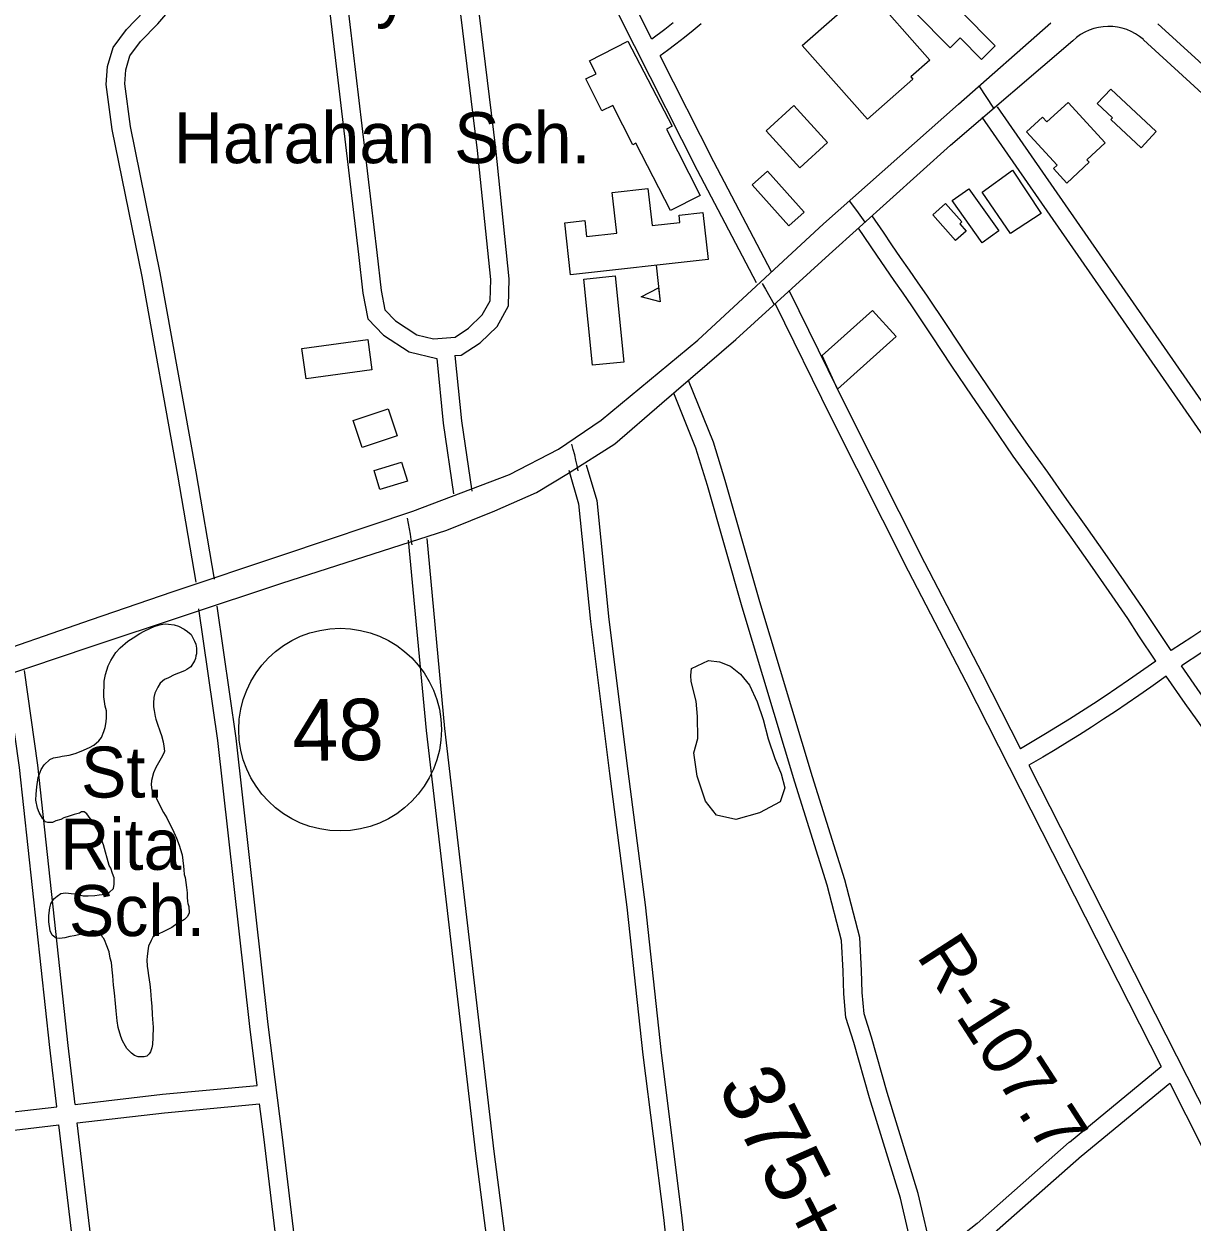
# Model space of a CAD drawing. Extents: x 3625074 to 3663148, y 511451 to 537151.
# Drawn here: x 3639898 to 3641799, y 523097 to 525048 of the extents above; entities that cross this region are included whole.
import ezdxf

# ---------------------------------------------------------------- set-up
doc = ezdxf.new("R2010")
doc.units = 0
for name, color, linetype in [('V-BLDG-IDEN', 7, 'Continuous'), ('V-BLDG-OTLN', 7, 'Continuous'), ('V-RIVR-RANG-IDEN', 7, 'Continuous'), ('V-ROAD-CNTR', 7, 'Continuous'), ('V-ROAD-IDEN', 7, 'Continuous'), ('V-SITE-VEGE', 7, 'Continuous'), ('V-SURV-IDEN', 7, 'Continuous')]:
    doc.layers.add(name, color=color, linetype=linetype)

msp = doc.modelspace()

# ---------------------------------------------------------------- linework, layer by layer
at = {"layer": 'V-BLDG-OTLN'}
msp.add_line((3640926.6, 524655.2), (3640933.1, 524595.6), dxfattribs=at)
for points in [[(3641164.3, 525013.1), (3641269.4, 525105.8), (3641372.1, 524989.3), (3641341.3, 524962.1), (3641344.5, 524958.5), (3641270.6, 524893.2)], [(3641401.7, 525121.2), (3641347.6, 525067.4), (3641405.5, 525009.3), (3641421.7, 525025.5), (3641456.6, 524990.4), (3641478.8, 525012.5), (3641421.9, 525069.7), (3641437.5, 525085.2)], [(3640818.2, 524987.9), (3640880.6, 525020.3), (3640952.7, 524881.6), (3640943.3, 524876.7), (3640998.5, 524769.1), (3640949.9, 524744.3), (3640893.7, 524853.9), (3640888.6, 524851.3), (3640856.1, 524915.5), (3640838.5, 524906.6), (3640812.1, 524958.7), (3640828.9, 524967.1)], [(3641666.7, 524942.1), (3641740.9, 524873.2), (3641716.3, 524846.7), (3641666.9, 524892.6), (3641669.5, 524895.5), (3641644.7, 524918.5)], [(3641150.7, 524915.4), (3641105.6, 524874.2), (3641160.5, 524814.1), (3641205.6, 524855.4)], [(3641631.8, 524822.9), (3641595.1, 524789.2), (3641573.3, 524812.8), (3641579.3, 524818.3), (3641529.5, 524872.4), (3641555.6, 524896.4), (3641562.8, 524888.6), (3641597.4, 524920.5), (3641657.9, 524854.8), (3641627.9, 524827.2)], [(3641107.9, 524808.4), (3641083, 524786.2), (3641142.7, 524719.5), (3641167.6, 524741.7)], [(3641506.6, 524810.2), (3641553.4, 524739.8), (3641503.6, 524706.8), (3641457.3, 524774.5)], [(3641011.3, 524664.7), (3640787.2, 524639.9), (3640777.9, 524724.4), (3640810.4, 524728), (3640813.3, 524701.9), (3640862.6, 524707.3), (3640855.3, 524773.6), (3640913.3, 524780.1), (3640920, 524719.9), (3640965.4, 524725), (3640964.1, 524736.8), (3641002.9, 524741)], [(3641435.7, 524779.8), (3641484.3, 524711.1), (3641457.2, 524691.9), (3641408.6, 524760.5)], [(3641397.9, 524755.8), (3641424.4, 524725.8), (3641421.1, 524722.8), (3641431.5, 524711), (3641414.2, 524695.8), (3641377.3, 524737.5)], [(3640860.1, 524637.9), (3640874.2, 524497.5), (3640823.2, 524492.4), (3640809.1, 524632.7)], [(3640933.1, 524595.6), (3640902.1, 524603.8), (3640930.6, 524618.6)], [(3641278.8, 524581.8), (3641317.3, 524539), (3641222.1, 524453.4), (3641197, 524508.1)], [(3640464.1, 524484.9), (3640356.7, 524470.3), (3640350, 524519.9), (3640457.4, 524534.5)], [(3640433.6, 524402.6), (3640490.4, 524421.4), (3640505, 524377.5), (3640448.2, 524358.7)], [(3640467.5, 524320.9), (3640512.2, 524334.5), (3640521.7, 524303.5), (3640477, 524289.9)]]:
    msp.add_lwpolyline(points, close=True, dxfattribs=at)
at = {"layer": 'V-ROAD-CNTR'}
for points in [[(3641089.9, 524626.9), (3640994, 524809.8), (3640788.8, 525216.2), (3640662.9, 525457.4)], [(3640919.8, 525023.3), (3640815.4, 525229.9), (3640696.2, 525458.3)], [(3640383.7, 525425.9), (3640413.2, 525171.5), (3640471.8, 524676), (3640478.8, 524614.1), (3640484.9, 524582.8), (3640502.3, 524564.9), (3640536.9, 524542.1), (3640564.5, 524535.3), (3640599.3, 524538.2), (3640621.4, 524552.6), (3640643.7, 524574.3), (3640656.6, 524597.3), (3640657.5, 524632.1), (3640635.7, 524842.2), (3640577.8, 525316.5), (3640562.7, 525448.1)], [(3640599.1, 524508.1), (3640609.3, 524508.9), (3640640.3, 524529.1), (3640667.7, 524555.8), (3640686.4, 524589.1), (3640687.6, 524633.3), (3640665.5, 524845.6), (3640607.6, 525320), (3640592.4, 525452.2)], [(3640353.9, 525421.8), (3640383.4, 525168), (3640442, 524672.6), (3640449.1, 524609.6), (3640457.1, 524568.3), (3640483.1, 524541.6), (3640524.7, 524514.2), (3640569.4, 524503.2)], [(3640207.6, 524144.1), (3640177.7, 524318.9), (3640119.3, 524642.8), (3640070.8, 524881.3), (3640061.8, 524950.6), (3640063.3, 524973.6), (3640069.8, 524996.4), (3640087.1, 525019.7), (3640115.4, 525048.5), (3640144.9, 525082.8), (3640159, 525115), (3640165.6, 525151.1), (3640156.1, 525214.1), (3640138.6, 525363.5), (3640134.8, 525394.6)], [(3640178.1, 524139.1), (3640148.1, 524313.7), (3640089.8, 524637.1), (3640041.2, 524876.4), (3640031.6, 524949.7), (3640033.6, 524978.7), (3640042.5, 525009.8), (3640064.2, 525039.3), (3640093.4, 525068.8), (3640119.3, 525098.9), (3640130.1, 525123.8), (3640135.2, 525151.6), (3640126.4, 525210.1), (3640121.3, 525253.5)], [(3640954.4, 525049.9), (3640940.7, 525039.3), (3640919.8, 525023.3)], [(3641000.1, 525048.3), (3640986.7, 525037.3), (3640972.9, 525026.3), (3640959, 525015.5), (3640945.1, 525004.9), (3640933.4, 524996.2)], [(3641419.1, 524917.5), (3641569.3, 525049.9)], [(3641743.3, 525048.2), (3642234.9, 524600.6)], [(3641406.1, 524850.7), (3641604.8, 525021)], [(3641720.2, 525022.6), (3642234.2, 524552.5)], [(3641114.6, 524644.4), (3641020.7, 524823.5), (3640933.4, 524996.2)], [(3641476.5, 524911), (3641452.8, 524947.2)], [(3638295.1, 523876.7), (3638551.9, 523845.4), (3638815, 523814.3), (3638932.2, 523802.4), (3639000.6, 523797.8), (3639086.2, 523799.2), (3639130.7, 523803.4), (3639257.7, 523827.8), (3639385.9, 523865.8), (3639536, 523917.5), (3639813.4, 524011), (3640007.6, 524078.7), (3640138.7, 524123.4), (3640320.4, 524184.4), (3640530.4, 524254.8), (3640688.2, 524314.3), (3640767.9, 524355.8), (3640837.4, 524403), (3640994.3, 524533.3), (3641199.1, 524722.5), (3641419.1, 524917.5)], [(3641481.6, 524913.4), (3642413.1, 523570.8)], [(3641457, 524896.3), (3641963.9, 524165.6)], [(3638215, 523844.5), (3638497.6, 523810.8), (3638742.4, 523781), (3638826.2, 523775.1), (3638979.7, 523758.9), (3639047.7, 523757.9), (3639141.9, 523764.8), (3639257.3, 523785.3), (3639363.2, 523816.7), (3639531.3, 523872.9), (3639758.6, 523951.1), (3640005.4, 524034.1), (3640317.3, 524137.7), (3640585.8, 524224.1), (3640664.3, 524255.3), (3640732, 524285.5), (3640784, 524316.5), (3640859.4, 524364.6), (3640936.2, 524430.5), (3641056.3, 524534.3), (3641208.3, 524672.6), (3641406.1, 524850.7)], [(3641267.1, 524725.5), (3641253.3, 524744.2), (3641241.7, 524760.3)], [(3641764.9, 524027.8), (3641737.7, 524068.6), (3641719.4, 524096.6), (3641688.6, 524141.3), (3641657.8, 524185.7), (3641626.7, 524229.9), (3641595.5, 524274.1), (3641564.1, 524318.1), (3641532.7, 524361.8), (3641499.4, 524410.3), (3641466.2, 524459.1), (3641433.2, 524508), (3641400.4, 524557), (3641367.6, 524606.3), (3641353.2, 524626.9), (3641338.9, 524647.5), (3641324.7, 524668.1), (3641310.6, 524688.7), (3641296.6, 524709.4), (3641278.6, 524735.9)], [(3641740.2, 524010.7), (3641712.7, 524052.1), (3641694.5, 524079.9), (3641664, 524124.2), (3641633.2, 524168.5), (3641602.2, 524212.6), (3641571, 524256.7), (3641539.7, 524300.6), (3641508.1, 524344.6), (3641474.6, 524393.4), (3641441.4, 524442.3), (3641408.3, 524491.2), (3641375.4, 524540.3), (3641342.9, 524589.4), (3641328.6, 524609.8), (3641314.3, 524630.4), (3641300, 524651.1), (3641285.8, 524671.8), (3641256.1, 524715.6)], [(3641099.3, 524625.6), (3641104.5, 524616.1), (3641119, 524591.3)], [(3641143.4, 524613.5), (3641237.9, 524421.4), (3641363.7, 524171.5), (3641457.3, 523990.8)], [(3641120.3, 524592.5), (3641211, 524408.1), (3641337, 524157.9), (3641430.7, 523977)], [(3640569.4, 524503.2), (3640580.1, 524398.3), (3640596.7, 524283.3)], [(3640599.1, 524508.1), (3640609.9, 524402), (3640626.4, 524287.6)], [(3641599, 523227.3), (3641449.2, 523094.8), (3641392.9, 523050.4), (3641381.2, 523042.5), (3641379.2, 523041.8), (3641376.6, 523043.7), (3641353.5, 523144), (3641302.7, 523308), (3641277.1, 523398.2), (3641265.1, 523436.5), (3641262.1, 523470.9), (3641261, 523507.1), (3641258.1, 523560.4), (3641234, 523654.4), (3641181.1, 523822.5), (3641095.6, 524107.2), (3641039.3, 524305), (3641019.8, 524367.3), (3640979.3, 524467.8)], [(3641618.9, 523204.8), (3641468.5, 523071.8), (3641410.6, 523026.2), (3641394.7, 523015.3), (3641374.3, 523008.5), (3641349.9, 523025.8), (3641324.6, 523136.2), (3641273.9, 523299.4), (3641248.4, 523389.6), (3641235.5, 523430.6), (3641232.1, 523469.1), (3641231, 523505.9), (3641228.3, 523555.8), (3641205.1, 523646.1), (3641152.4, 523813.7), (3641066.8, 524098.8), (3641010.5, 524296.4), (3640991.5, 524357.2), (3640955.3, 524447)], [(3640799.7, 524320.4), (3640798, 524329.2), (3640796.1, 524337.9), (3640794.1, 524346.5), (3640791.8, 524355.2), (3640789.4, 524363.7)], [(3640813, 524330.1), (3640830, 524272.4), (3640849.4, 524078.4), (3640880.8, 523831.4), (3640908.9, 523613.6), (3640934.7, 523373.1), (3640968.2, 523108.3), (3641003.4, 522786.4), (3641028.5, 522571.5), (3641047.1, 522465.7), (3641062.9, 522423.2)], [(3640784.3, 524321.6), (3640800.4, 524266.6), (3640819.6, 524075), (3640851, 523827.6), (3640879.1, 523610), (3640904.9, 523369.7), (3640938.4, 523104.8), (3640973.6, 522783), (3640998.8, 522567.1), (3641018.1, 522457.9), (3641034.7, 522412.8)], [(3640521.5, 524243.6), (3640523.2, 524235), (3640524.8, 524226.2), (3640526.3, 524217.5), (3640527.6, 524208.7), (3640528.8, 524200)], [(3640759.5, 522182.1), (3640739.9, 522296.3), (3640695.2, 522730.8), (3640633, 523208.7), (3640552.6, 523897.7), (3640523.8, 524207.6)], [(3640789, 522187.1), (3640769.6, 522300.4), (3640725, 522734.3), (3640662.8, 523212.4), (3640582.5, 523900.8), (3640553.7, 524210.4)], [(3641963.9, 524165.6), (3641933.2, 524143), (3641911.1, 524127), (3641888.8, 524111.1), (3641866.4, 524095.5), (3641843.9, 524080), (3641821.3, 524064.8), (3641798.5, 524049.7), (3641764.9, 524027.8)], [(3641981, 524140.9), (3641950.9, 524118.7), (3641928.6, 524102.6), (3641906.1, 524086.6), (3641883.5, 524070.8), (3641860.8, 524055.2), (3641838, 524039.8), (3641815, 524024.6), (3641781.7, 524003)], [(3640277.3, 523319.5), (3640265.2, 523415.5), (3640213.1, 523881.5), (3640182.4, 524095.7)], [(3640475.1, 521918.5), (3640448.7, 522118.2), (3640410.1, 522450.3), (3640381.8, 522704.6), (3640317.7, 523239.8), (3640295, 523419), (3640242.9, 523885.3), (3640212.1, 524100)], [(3639980.8, 523288.7), (3639969.3, 523384.8), (3639920.2, 523841.1), (3639898.5, 523995.3)], [(3641740.2, 524010.7), (3641695.6, 523979.6), (3641676.7, 523966.6), (3641657.6, 523953.8), (3641638.5, 523941.1), (3641619.2, 523928.6), (3641599.8, 523916.3), (3641580.3, 523904.1), (3641560.7, 523892.1), (3641519.9, 523867.6)], [(3642206.2, 523391.3), (3642188.3, 523418.9), (3642170.2, 523446.4), (3642151.9, 523473.8), (3642133.4, 523501), (3642114.7, 523528.1), (3642095.8, 523555.1), (3642076.8, 523581.8), (3642051.7, 523619), (3642026.4, 523656.3), (3642000.8, 523693.5), (3641975.1, 523730.6), (3641949.3, 523767.6), (3641923.2, 523804.4), (3641897, 523841.2), (3641870.7, 523877.8), (3641851, 523904.7), (3641831.6, 523931.7), (3641812.4, 523958.8), (3641781.7, 524003)], [(3639951, 523285.2), (3639939.5, 523381.4), (3639890.4, 523837.4), (3639868.8, 523991.1)], [(3641430.6, 523977.1), (3641748.9, 523350.7)], [(3641457.4, 523990.7), (3641519.9, 523867.6)], [(3641756.9, 523986.1), (3641731.8, 523968.2), (3641712.7, 523954.9), (3641693.5, 523941.8), (3641674.3, 523928.8), (3641654.9, 523916), (3641635.4, 523903.4), (3641615.8, 523890.9), (3641596.1, 523878.6), (3641576.2, 523866.5), (3641556.3, 523854.5), (3641533.4, 523841)], [(3642181.1, 523375), (3642163.2, 523402.5), (3642145.2, 523429.8), (3642127, 523457), (3642108.6, 523484.1), (3642090, 523511), (3642071.3, 523537.8), (3642052.2, 523564.7), (3642026.9, 523602.2), (3642001.6, 523639.4), (3641976.1, 523676.5), (3641950.5, 523713.5), (3641924.7, 523750.3), (3641898.8, 523787.1), (3641872.7, 523823.7), (3641846.4, 523860.2), (3641826.7, 523887.1), (3641807.2, 523914.3), (3641787.9, 523941.6), (3641756.9, 523986.1)], [(3641533.4, 523841), (3641893.6, 523132.1)], [(3641599.4, 523227.6), (3641748.9, 523350.7)], [(3639980.8, 523288.7), (3640122.9, 523305.3), (3640277.3, 523319.5)], [(3641618.5, 523204.4), (3641762.8, 523323.3)], [(3641762.8, 523323.3), (3641866.8, 523118.5)], [(3639683.4, 523252.4), (3639827.3, 523270.7), (3639951, 523285.2)], [(3639984.3, 523258.9), (3640126.1, 523275.4), (3640281.1, 523289.7)], [(3640371.5, 522525.8), (3640352, 522701.1), (3640287.9, 523236.2), (3640281.1, 523289.7)], [(3639692.1, 523223.2), (3639830.9, 523241), (3639954.5, 523255.4)], [(3640047.3, 522491.7), (3640001.1, 522864.5), (3639954.5, 523255.4)], [(3640077.2, 522495), (3640030.9, 522868.2), (3639984.3, 523258.9)]]:
    msp.add_lwpolyline(points, dxfattribs=at)
msp.add_arc((3641663.4, 524958.3), 85.8, 48.5606, 133.0834, dxfattribs=at)
at = {"layer": 'V-ROAD-IDEN'}
msp.add_circle((3640412.2, 523899.1), 165, dxfattribs=at)
msp.add_circle((3640412.2, 523899.1), 165, dxfattribs=at)
at = {"layer": 'V-SITE-VEGE'}
for points in [[(3640027.2, 523711.5), (3640021, 523727.3), (3640016, 523737.8), (3640009.7, 523748.7), (3639999.7, 523761.8), (3639995.3, 523765.2), (3639991.2, 523765.3), (3639987.8, 523763.3), (3639979.1, 523760.7), (3639971.2, 523758.4), (3639962.4, 523755.4), (3639957.8, 523753), (3639949.5, 523750.4), (3639944, 523747.7), (3639936.6, 523747.9), (3639932.5, 523749.2), (3639928.1, 523753.9), (3639922.2, 523764.4), (3639919.6, 523771.5), (3639917, 523784.3), (3639917.3, 523793.8), (3639918.5, 523806.1), (3639920.6, 523821.4), (3639925.5, 523834), (3639930.6, 523841.7), (3639939.5, 523850.5), (3639945.8, 523853.2), (3639955.3, 523854.6), (3639959.9, 523856.1), (3639971.1, 523857.5), (3639980.7, 523860.5), (3639990.7, 523863.9), (3640004, 523870.1), (3640011.2, 523874.1), (3640019.6, 523880.8), (3640023.5, 523886.5), (3640027.5, 523895.9), (3640029.7, 523902.8), (3640031.2, 523911.9), (3640031.8, 523918.9), (3640031.7, 523929.6), (3640029.9, 523937.5), (3640027.4, 523952.8), (3640028.1, 523977.9), (3640030.1, 523989), (3640034.6, 524002.9), (3640039, 524011.9), (3640047.2, 524024.8), (3640054.4, 524032.5), (3640066.7, 524043.3), (3640075.1, 524048.8), (3640086, 524055.5), (3640093.2, 524059.4), (3640103.6, 524064.5), (3640109.5, 524067.2), (3640118.2, 524069.9), (3640123.6, 524071), (3640128.1, 524071.2), (3640133.1, 524071.1), (3640142.1, 524070), (3640149.1, 524067.8), (3640158.4, 524062.9), (3640163.7, 524059.1), (3640169.7, 524054), (3640172.1, 524049.8), (3640175.2, 524043.1), (3640177.1, 524038.5), (3640178.6, 524031.8), (3640178.3, 524022.8), (3640177.4, 524019.1), (3640176.9, 524015), (3640175.1, 524011.3), (3640169.1, 524001.2), (3640162.8, 523996.8), (3640159, 523994.9), (3640149, 523991), (3640142.3, 523988.3), (3640132.7, 523983.6), (3640126.4, 523980.9), (3640119.2, 523975), (3640115.3, 523968.5), (3640110.5, 523958.3), (3640109.1, 523951.7), (3640108.4, 523942.3), (3640108.2, 523936.5), (3640109.3, 523930.3), (3640111.1, 523920.7), (3640112.2, 523916.2), (3640114.5, 523909.5), (3640119, 523895.3), (3640121.3, 523889.5), (3640123.9, 523879.5), (3640125.4, 523872.1), (3640126.4, 523864.2), (3640125.1, 523860.9), (3640121.1, 523852.4), (3640112.4, 523837.4), (3640108.5, 523828.8), (3640105.2, 523816.1), (3640104.6, 523809.5), (3640105.6, 523801.2)], [(3640105.6, 523801.2), (3640108.4, 523796.6), (3640113.1, 523787), (3640117, 523778.6), (3640124.8, 523764), (3640129.9, 523755.6), (3640135.8, 523743.9), (3640139.3, 523737.2), (3640143.5, 523727.1), (3640145.1, 523723.8), (3640150.9, 523709.2), (3640151.6, 523705.5), (3640155, 523695.1), (3640157.4, 523676.8), (3640157.6, 523671.1), (3640158.6, 523663.2), (3640159.7, 523658.2), (3640162.2, 523642), (3640163.2, 523633.4), (3640163, 523626.4)], [(3640163, 523626.4), (3640164, 523619.3), (3640164.3, 523616), (3640165.8, 523611), (3640166.4, 523600.7), (3640163.7, 523595), (3640159, 523589.7), (3640156.1, 523588.2), (3640151.1, 523585.8), (3640146.5, 523583.1), (3640138, 523577.1), (3640131.8, 523573.6), (3640123, 523569.3), (3640118, 523567), (3640111.7, 523564.3), (3640107.5, 523561.1), (3640104.4, 523555.8), (3640100.5, 523546.4), (3640099, 523539.1), (3640098.3, 523529.6), (3640097.8, 523524.2), (3640098.3, 523513.9), (3640099.3, 523506.9), (3640100.3, 523498.6), (3640102.4, 523484.5), (3640103.8, 523474.2), (3640104.6, 523458.9), (3640105.5, 523448.9), (3640106, 523435.3), (3640106.6, 523427.5), (3640107.9, 523414.6), (3640107.4, 523397.7), (3640106.6, 523386.6), (3640105.7, 523380.9), (3640103.4, 523374.3), (3640101.3, 523371.5), (3640097.4, 523367.5), (3640093.3, 523366.4), (3640086.3, 523366.1), (3640083.4, 523366.2), (3640077.3, 523368.5), (3640072.4, 523372.3), (3640064.8, 523380), (3640062.8, 523383.7), (3640057.7, 523392.5), (3640055, 523399.6), (3640050.9, 523414.2), (3640049.2, 523425), (3640047.6, 523441.1), (3640046.7, 523453.1), (3640044.7, 523470.5), (3640043.4, 523482.9), (3640042.2, 523498.2), (3640041.2, 523508.1), (3640039.9, 523520.1), (3640038, 523527.2), (3640036.3, 523537.1), (3640031.2, 523549.6), (3640029.7, 523554.2), (3640027.4, 523559.2), (3640025.8, 523560.9), (3640023, 523565.6), (3640020.2, 523568.5), (3640017.4, 523570.3), (3640015.4, 523571.1), (3640011.2, 523571.7), (3640008.4, 523571.7), (3640002.1, 523569), (3639996.7, 523567.1), (3639986.7, 523564.9), (3639979.2, 523563.5), (3639972.2, 523562.5), (3639964.3, 523560.2), (3639955.2, 523558.8), (3639950.2, 523559.4), (3639943.4, 523564.5), (3639940.3, 523571.6), (3639938.2, 523586.1), (3639938.1, 523596.4), (3639939.7, 523608.8), (3639941.5, 523615.3), (3639946.3, 523623.4), (3639951.4, 523627.8), (3639957.7, 523632.2), (3639961.4, 523632.9), (3639965.5, 523633.2), (3639974.2, 523632.5), (3639981.2, 523631.5), (3639993.9, 523628.7), (3640002.1, 523628.4), (3640012.9, 523629), (3640019.9, 523630), (3640029.8, 523631), (3640036.5, 523634.1), (3640043.3, 523640.5), (3640044.3, 523647.5), (3640044.2, 523657.8), (3640041.9, 523664.9), (3640038.9, 523673.6), (3640036.1, 523677.8), (3640027.2, 523711.5)]]:
    msp.add_lwpolyline(points, dxfattribs=at)
msp.add_lwpolyline([(3640984.1, 523998.8), (3641011.7, 524011.9), (3641030, 524009.6), (3641047.5, 524002.4), (3641064.1, 523989.6), (3641078.8, 523971.8), (3641091, 523944.6), (3641100.7, 523915.4), (3641108.8, 523884.1), (3641119.7, 523852), (3641130, 523826.9), (3641136.3, 523804.4), (3641128.7, 523781.3), (3641094.8, 523763.7), (3641056.5, 523753), (3641024.9, 523759.9), (3641007, 523782.8), (3640993.6, 523823.4), (3640988.2, 523861.4), (3640994.5, 523884.5), (3640993.9, 523920.7), (3640991.9, 523945.6), (3640983.7, 523977.6), (3640983.3, 523987.4)], close=True, dxfattribs=at)

# ---------------------------------------------------------------- texts
at = {"layer": 'V-BLDG-IDEN'}
for s, p in [('University Sch.', (3640038.3, 525065.1)), ('Harahan Sch.', (3640141.2, 524821.5)), ('St.', (3639990.3, 523788.5)), ('Rita', (3639956.5, 523670.9)), ('Sch.', (3639970.6, 523563))]:
    msp.add_text(s, height=83, dxfattribs=at).set_placement(p)
at = {"layer": 'V-RIVR-RANG-IDEN'}
msp.add_text('R-107.7', height=83, rotation=302.9188, dxfattribs=at).set_placement((3641349.3, 523530.9))
at = {"layer": 'V-ROAD-IDEN'}
msp.add_text('48', height=100, rotation=0.575, dxfattribs=at).set_placement((3640335.1, 523848.3))
at = {"layer": 'V-SURV-IDEN'}
msp.add_text('375+64.5', height=100, rotation=296.9145, dxfattribs=at).set_placement((3641025.7, 523318.9))

doc.saveas('drawing.dxf')
